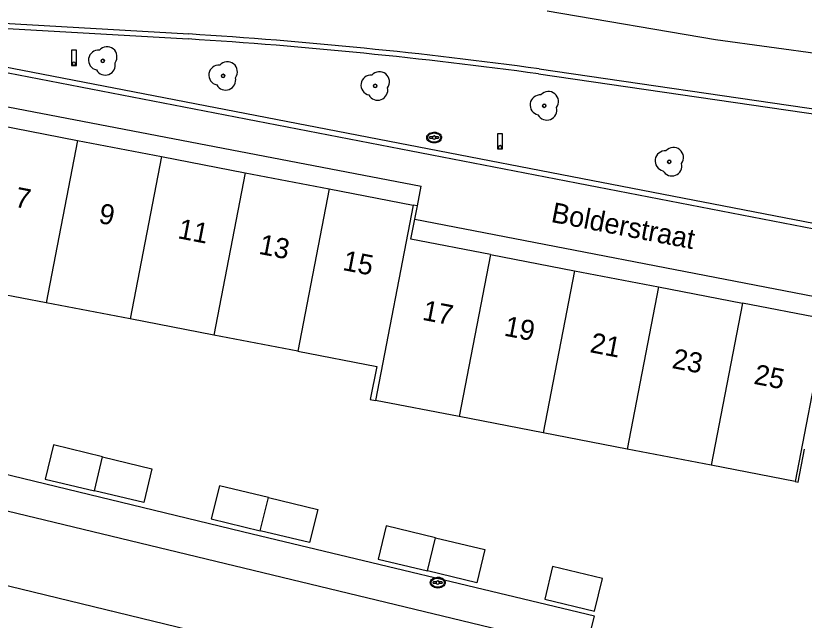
# Model space of a CAD drawing. Extents: x 194485 to 197793, y 468269 to 470822.
# Drawn here: x 194897.53 to 194944.58, y 470454.68 to 470490.76 of the extents above; entities that cross this region are included whole.
import ezdxf

# ---------------------------------------------------------------- set-up
doc = ezdxf.new("R2010")
doc.units = 0
for name, color, linetype in [('BGT grensvlak ondersteunend wegdeel', 7, 'Continuous'), ('BGT grensvlak pand op maaiveld', 7, 'Continuous'), ('BGT grensvlak pand op maaiveld LR', 7, 'Continuous'), ('BGT grensvlak wegdeel', 7, 'Continuous'), ('BGT puntobject paal lichtmast', 7, 'Continuous'), ('BGT puntobject put inspectie- rioolput', 7, 'Continuous'), ('BGT puntobject put kolk', 7, 'Continuous'), ('BGT puntobject vegetatieobject boom', 7, 'Continuous'), ('BGT tekst huisnummerreeks', 7, 'Continuous'), ('BGT tekst openbare ruimte label weg', 7, 'Continuous')]:
    doc.layers.add(name, color=color, linetype=linetype)

msp = doc.modelspace()

# ---------------------------------------------------------------- linework, layer by layer
at = {"layer": 'BGT grensvlak ondersteunend wegdeel'}
msp.add_lwpolyline([(194928.722, 470487.293), (194962.618, 470482.35), (194961.575, 470475.169), (194891.848, 470488.658), (194892.144, 470490.272), (194907.824, 470489.372)], dxfattribs=at)
msp.add_arc((194889.49, 470199.009), 290.941, 82.25037, 86.38708, dxfattribs=at)
at = {"layer": 'BGT grensvlak pand op maaiveld'}
for p, q in [((194896.204, 470484.287), (194901.211, 470483.32)), ((194901.211, 470483.32), (194906.219, 470482.354)), ((194906.219, 470482.354), (194911.226, 470481.387)), ((194911.226, 470481.387), (194916.234, 470480.42)), ((194916.234, 470480.42), (194921.241, 470479.454)), ((194921.493, 470479.405), (194921.241, 470479.454)), ((194921.343, 470478.628), (194921.493, 470479.405)), ((194921.111, 470477.426), (194921.343, 470478.628)), ((194925.866, 470476.507), (194921.111, 470477.426)), ((194925.866, 470476.507), (194930.874, 470475.54)), ((194930.874, 470475.54), (194935.881, 470474.572)), ((194899.338, 470473.628), (194894.329, 470474.591)), ((194935.881, 470474.572), (194940.888, 470473.605)), ((194904.346, 470472.665), (194899.338, 470473.628)), ((194945.653, 470472.684), (194940.888, 470473.605)), ((194909.354, 470471.702), (194904.346, 470472.665)), ((194914.362, 470470.739), (194909.354, 470471.702)), ((194914.362, 470470.739), (194919.067, 470469.834)), ((194919.067, 470469.834), (194918.685, 470467.858)), ((194918.685, 470467.858), (194918.989, 470467.799)), ((194923.996, 470466.833), (194918.989, 470467.799)), ((194929.004, 470465.867), (194923.996, 470466.833)), ((194934.011, 470464.9), (194929.004, 470465.867)), ((194899.779, 470465.15), (194899.291, 470463.106)), ((194902.713, 470464.438), (194899.779, 470465.15)), ((194939.019, 470463.934), (194934.011, 470464.9)), ((194944.221, 470462.93), (194944.6, 470464.888)), ((194902.713, 470464.438), (194905.647, 470463.726)), ((194944.027, 470462.968), (194939.019, 470463.934)), ((194899.291, 470463.106), (194902.228, 470462.405)), ((194909.679, 470462.713), (194909.187, 470460.736)), ((194912.614, 470462.001), (194909.679, 470462.713)), ((194944.027, 470462.968), (194944.221, 470462.93)), ((194912.614, 470462.001), (194915.548, 470461.289)), ((194909.187, 470460.736), (194912.122, 470460.024)), ((194919.625, 470460.315), (194919.148, 470458.328)), ((194922.568, 470459.609), (194919.625, 470460.315)), ((194922.568, 470459.609), (194925.51, 470458.902)), ((194919.148, 470458.328), (194922.091, 470457.622)), ((194929.566, 470457.893), (194929.096, 470455.934)), ((194932.538, 470457.175), (194929.566, 470457.893))]:
    msp.add_line(p, q, dxfattribs=at)
for points in [[(194905.647, 470463.726), (194905.164, 470461.703), (194902.228, 470462.405)], [(194915.548, 470461.289), (194915.056, 470459.312), (194912.122, 470460.024)], [(194925.51, 470458.902), (194925.033, 470456.915), (194922.091, 470457.622)], [(194929.096, 470455.934), (194932.068, 470455.216), (194932.538, 470457.175)]]:
    msp.add_lwpolyline(points, dxfattribs=at)
at = {"layer": 'BGT grensvlak pand op maaiveld LR'}
for p, q in [((194901.211, 470483.32), (194899.338, 470473.628)), ((194906.219, 470482.354), (194904.346, 470472.665)), ((194911.226, 470481.387), (194909.354, 470471.702)), ((194916.234, 470480.42), (194914.362, 470470.739)), ((194921.241, 470479.454), (194918.989, 470467.799)), ((194925.866, 470476.507), (194923.996, 470466.833)), ((194930.874, 470475.54), (194929.004, 470465.867)), ((194935.881, 470474.572), (194934.011, 470464.9)), ((194946.274, 470474.593), (194944.027, 470462.968)), ((194940.888, 470473.605), (194939.019, 470463.934)), ((194902.228, 470462.405), (194902.713, 470464.438)), ((194912.122, 470460.024), (194912.614, 470462.001)), ((194922.091, 470457.622), (194922.568, 470459.609))]:
    msp.add_line(p, q, dxfattribs=at)
at = {"layer": 'BGT grensvlak wegdeel'}
for p, q in [((194929.229, 470491.059), (194939.273, 470489.348)), ((194891.903, 470490.596), (194907.848, 470489.671)), ((194939.273, 470489.348), (194963.803, 470485.979)), ((194928.757, 470487.591), (194962.947, 470482.601)), ((194921.493, 470479.405), (194921.721, 470480.592)), ((194894.344, 470461.855), (194929.54, 470453.374)), ((194928.795, 470449.029), (194892.933, 470457.725))]:
    msp.add_line(p, q, dxfattribs=at)
for points in [[(194891.903, 470490.596), (194891.5, 470488.42), (194961.827, 470474.815), (194962.947, 470482.601)], [(194886.256, 470465.967), (194890.201, 470486.641), (194921.721, 470480.592)], [(194921.343, 470478.628), (194945.833, 470473.889), (194946.213, 470475.853), (194961.766, 470472.805)], [(194959.538, 470462.001), (194956.8, 470444.729), (194931.044, 470450.953), (194932.068, 470454.919), (194911.639, 470459.818), (194886.256, 470465.967)]]:
    msp.add_lwpolyline(points, dxfattribs=at)
msp.add_arc((194889.529, 470199.385), 290.864, 82.24899, 86.38898, dxfattribs=at)
at = {"layer": 'BGT puntobject paal lichtmast'}
for points in [[(194901.152, 470488.697), (194900.852, 470488.697), (194900.852, 470487.797), (194901.002, 470487.797)], [(194901.002, 470487.797), (194901.152, 470487.797), (194901.152, 470488.697)], [(194926.574, 470483.709), (194926.274, 470483.709), (194926.274, 470482.809), (194926.424, 470482.809)], [(194926.424, 470482.809), (194926.574, 470482.809), (194926.574, 470483.709)]]:
    msp.add_lwpolyline(points, dxfattribs=at)
for centre, start, end in [((194901.002, 470487.897), 0, 180), ((194901.002, 470487.897), 0, 180), ((194901.002, 470487.897), 180, 0), ((194901.002, 470487.897), 180, 270), ((194901.002, 470487.897), 270, 0), ((194926.424, 470482.909), 0, 180), ((194926.424, 470482.909), 0, 180), ((194926.424, 470482.909), 180, 0), ((194926.424, 470482.909), 180, 270), ((194926.424, 470482.909), 270, 0)]:
    msp.add_arc(centre, 0.1, start, end, dxfattribs=at)
at = {"layer": 'BGT puntobject put inspectie- rioolput'}
for p, q in [((194922.399, 470483.529), (194922.242, 470483.529)), ((194922.242, 470483.454), (194922.399, 470483.454)), ((194922.742, 470483.529), (194922.585, 470483.529)), ((194922.585, 470483.454), (194922.742, 470483.454))]:
    msp.add_line(p, q, dxfattribs=at)
for centre, radius, start, end in [((194922.242, 470483.491), 0.0375, 90, 270), ((194922.492, 470483.491), 0.1, 0, 180), ((194922.492, 470483.491), 0.1, 157.9757, 180), ((194922.492, 470483.491), 0.1, 180, 202.0243), ((194922.492, 470483.491), 0.1, 180, 0), ((194922.492, 470483.491), 0.1, 0, 22.0243), ((194922.492, 470483.491), 0.1, 337.9757, 0), ((194922.742, 470483.491), 0.0375, 270, 90)]:
    msp.add_arc(centre, radius, start, end, dxfattribs=at)
msp.add_ellipse((194922.492, 470483.491), major_axis=(0.392, 0), ratio=0.689655, dxfattribs=at)
msp.add_open_spline([(194922.934, 470483.491), (194922.934, 470483.534), (194922.922, 470483.578), (194922.856, 470483.692), (194922.775, 470483.749), (194922.583, 470483.814), (194922.473, 470483.82), (194922.27, 470483.779), (194922.179, 470483.732), (194922.076, 470483.615), (194922.051, 470483.555), (194922.049, 470483.433), (194922.073, 470483.372), (194922.157, 470483.273), (194922.216, 470483.234), (194922.395, 470483.166), (194922.529, 470483.159), (194922.762, 470483.221), (194922.862, 470483.29), (194922.925, 470483.415), (194922.934, 470483.453), (194922.934, 470483.491)], degree=3, dxfattribs=at)
at = {"layer": 'BGT puntobject put kolk'}
for p, q in [((194922.613, 470456.968), (194922.456, 470456.968)), ((194922.956, 470456.968), (194922.799, 470456.968)), ((194922.456, 470456.893), (194922.613, 470456.893)), ((194922.799, 470456.893), (194922.956, 470456.893))]:
    msp.add_line(p, q, dxfattribs=at)
for centre, radius, start, end in [((194922.456, 470456.93), 0.0375, 90, 270), ((194922.706, 470456.93), 0.1, 0, 180), ((194922.706, 470456.93), 0.1, 157.9757, 180), ((194922.706, 470456.93), 0.1, 0, 22.0243), ((194922.956, 470456.93), 0.0375, 270, 90), ((194922.706, 470456.93), 0.1, 180, 202.0243), ((194922.706, 470456.93), 0.1, 180, 0), ((194922.706, 470456.93), 0.1, 337.9757, 0)]:
    msp.add_arc(centre, radius, start, end, dxfattribs=at)
msp.add_ellipse((194922.706, 470456.93), major_axis=(0.392, 0), ratio=0.689655, dxfattribs=at)
msp.add_open_spline([(194923.148, 470456.93), (194923.148, 470456.973), (194923.136, 470457.017), (194923.07, 470457.131), (194922.989, 470457.188), (194922.797, 470457.253), (194922.687, 470457.259), (194922.484, 470457.218), (194922.393, 470457.171), (194922.29, 470457.054), (194922.265, 470456.994), (194922.263, 470456.872), (194922.287, 470456.811), (194922.371, 470456.712), (194922.43, 470456.673), (194922.609, 470456.605), (194922.743, 470456.598), (194922.976, 470456.66), (194923.076, 470456.729), (194923.139, 470456.854), (194923.148, 470456.892), (194923.148, 470456.93)], degree=3, dxfattribs=at)
at = {"layer": 'BGT puntobject vegetatieobject boom'}
for centre in [(194902.721, 470488.064), (194909.902, 470487.17), (194918.976, 470486.569), (194929.068, 470485.384), (194936.527, 470482.046)]:
    msp.add_circle(centre, 0.1, dxfattribs=at)
for centre, radius, start, end in [((194902.471, 470488.114), 0.6, 85.137, 257.7544), ((194902.971, 470488.314), 0.6, 323.5446, 138.4658), ((194902.721, 470488.064), 0.1, 0, 180), ((194902.721, 470488.064), 0.1, 180, 0), ((194910.152, 470487.42), 0.6, 323.5446, 138.4658), ((194902.871, 470487.814), 0.6, 208.5058, 13.8356), ((194909.652, 470487.22), 0.6, 85.137, 257.7544), ((194910.052, 470486.92), 0.6, 208.5058, 13.8356), ((194909.902, 470487.17), 0.1, 0, 180), ((194909.902, 470487.17), 0.1, 180, 0), ((194918.726, 470486.619), 0.6, 85.137, 257.7544), ((194919.226, 470486.819), 0.6, 323.5446, 138.4658), ((194918.976, 470486.569), 0.1, 0, 180), ((194919.126, 470486.319), 0.6, 208.5058, 13.8356), ((194918.976, 470486.569), 0.1, 180, 0), ((194929.318, 470485.634), 0.6, 323.5446, 138.4658), ((194928.818, 470485.434), 0.6, 85.137, 257.7544), ((194929.218, 470485.134), 0.6, 208.5058, 13.8356), ((194929.068, 470485.384), 0.1, 0, 180), ((194929.068, 470485.384), 0.1, 180, 0), ((194936.777, 470482.296), 0.6, 323.5446, 138.4658), ((194936.277, 470482.096), 0.6, 85.137, 257.7544), ((194936.677, 470481.796), 0.6, 208.5058, 13.8356), ((194936.527, 470482.046), 0.1, 0, 180), ((194936.527, 470482.046), 0.1, 180, 0)]:
    msp.add_arc(centre, radius, start, end, dxfattribs=at)

# ---------------------------------------------------------------- texts
at = {"layer": 'BGT tekst huisnummerreeks'}
for s, p in [('7', (194897.415, 470479.368)), ('9', (194902.422, 470478.402)), ('11', (194907.148, 470477.489)), ('13', (194911.981, 470476.556)), ('15', (194916.983, 470475.59)), ('17', (194921.739, 470472.619)), ('19', (194926.619, 470471.676)), ('21', (194931.741, 470470.687)), ('23', (194936.635, 470469.741)), ('25', (194941.516, 470468.798))]:
    msp.add_text(s, height=1.2, rotation=349.1, dxfattribs=at).set_placement(p)
at = {"layer": 'BGT tekst openbare ruimte label weg'}
msp.add_text('Bolderstraat', height=1.2, rotation=349.1, dxfattribs=at).set_placement((194929.42, 470478.459))

doc.saveas('drawing.dxf')
